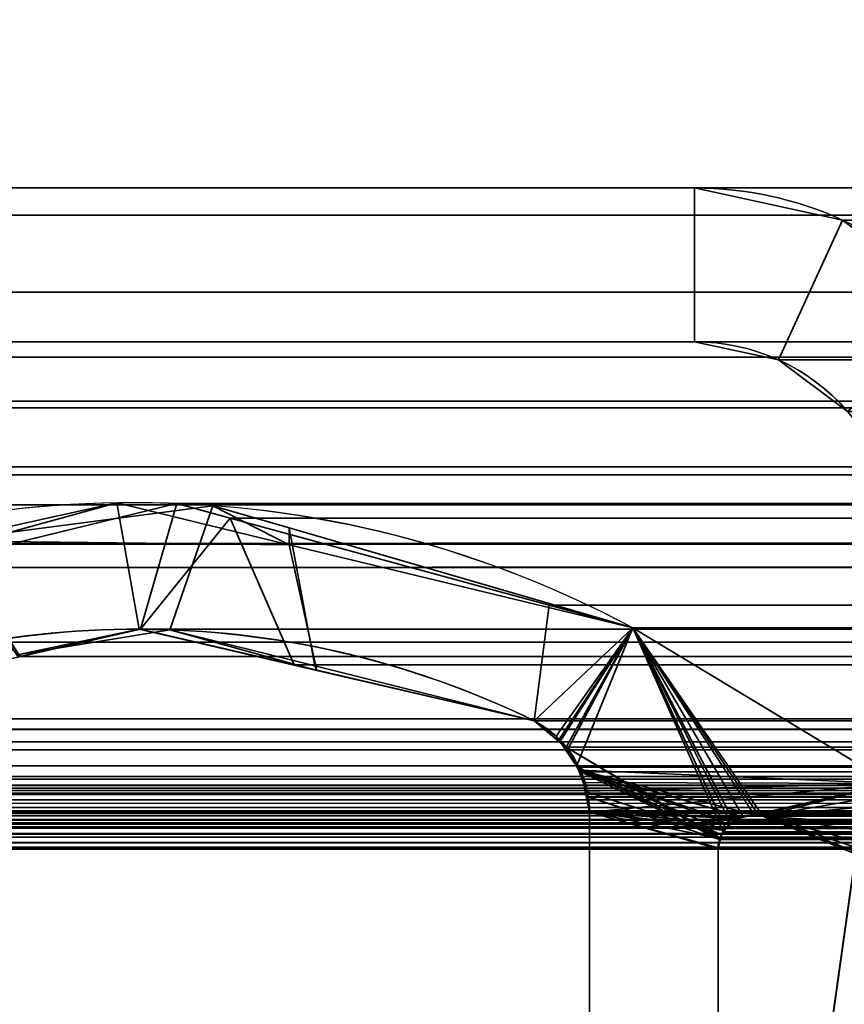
# Model space of a CAD drawing. Header units: millimetres. Extents: x -488 to 6688, y -115 to 115.
# Tile 603 of 656: x 1141.56 to 1147.99, y 9.33 to 17.01. Entities that reach past the tile are written whole.
import ezdxf

# ---------------------------------------------------------------- set-up
doc = ezdxf.new("R2010")
doc.units = ezdxf.units.MM
doc.layers.add('151', color=7, linetype='Continuous', true_color=0xffffff)

# ---------------------------------------------------------------- blocks, each defined once
blk = doc.blocks.new('UG_SURFACE_002')
at = {"layer": '151', "color": 252, "linetype": 'Continuous', "lineweight": 35}
for points in [[(2037.4999, -15, 2194.2501), (2037.4999, 115, 2194.2501), (962.5, 115, 2194.2501), (962.5, -15, 2194.2501)], [(1112.5, -15, 2044.25), (1112.5, 115, 2044.25), (1887.5, 115, 2044.25), (1887.5, -15, 2044.25)]]:
    blk.add_3dface(points, dxfattribs=at)
blk = doc.blocks.new('UG_SURFACE_110')
at = {"layer": '151', "color": 7, "linetype": 'Continuous', "lineweight": 35}
for points in [[(1140.9692, 12.9471, -10.75), (1142.3141, 13.2421, 2014.936), (1143.6585, 12.9161, 2013.5915)], [(1140.9692, 12.9471, -10.75), (1140.9799, 12.8766, 2016.2702), (1142.3141, 13.2421, 2014.936)], [(1143.6585, 12.9161, 2013.5915), (1143.0629, 13.2198, -10.75), (1140.9692, 12.9471, -10.75)], [(1140.9692, 12.9471, -10.75), (1143.0629, 13.2198, -10.75), (1142.7267, 12.2515, -10.75), (1141.5483, 12.0599, -10.75)], [(1141.5437, 12.0419, 2015.7063), (1142.4879, 12.2561, 2014.7622), (1142.3141, 13.2421, 2014.936), (1140.9799, 12.8766, 2016.2702)], [(1143.6585, 12.9161, 2013.5915), (1142.3141, 13.2421, 2014.936), (1142.4879, 12.2561, 2014.7622), (1143.8726, 11.9354, 2013.3774)], [(1143.8575, 11.9694, -10.75), (1142.7267, 12.2515, -10.75), (1143.0629, 13.2198, -10.75), (1143.657, 13.0469, -10.75)], [(1143.6585, 12.9161, 2013.5915), (1143.657, 13.0469, -10.75), (1143.0629, 13.2198, -10.75)], [(1143.657, 13.0469, -10.75), (1143.6585, 12.9161, 2013.5915), (1146.337, 12.2666, 2010.9129)], [(1146.337, 12.2666, 2010.9129), (1146.337, 12.2666, -10.75), (1143.657, 13.0469, -10.75)], [(1143.657, 13.0469, -10.75), (1146.337, 12.2666, -10.75), (1145.5678, 11.5427, -10.75), (1143.8575, 11.9694, -10.75)], [(1143.8726, 11.9354, 2013.3774), (1145.5678, 11.5427, 2011.6823), (1146.337, 12.2666, 2010.9129), (1143.6585, 12.9161, 2013.5915)], [(1142.4879, 12.2561, 2014.7622), (1141.5437, 12.0419, 2015.7063), (1141.5483, 12.0599, -10.75)], [(1142.4879, 12.2561, 2014.7622), (1141.5483, 12.0599, -10.75), (1142.7267, 12.2515, -10.75)], [(1143.8726, 11.9354, 2013.3774), (1142.4879, 12.2561, 2014.7622), (1142.7267, 12.2515, -10.75)], [(1142.7267, 12.2515, -10.75), (1143.8575, 11.9694, -10.75), (1143.8726, 11.9354, 2013.3774)], [(1145.7393, 11.4215, -10.75), (1145.5678, 11.5427, -10.75), (1146.337, 12.2666, -10.75)], [(1146.337, 12.2666, 2010.9129), (1145.5678, 11.5427, 2011.6823), (1145.7597, 11.3814, 2011.4903)], [(1145.7604, 11.3921, -10.75), (1145.7393, 11.4215, -10.75), (1146.337, 12.2666, -10.75)], [(1145.7597, 11.3814, 2011.4903), (1145.8309, 11.3216, 2011.4191), (1146.337, 12.2666, 2010.9129)], [(1145.9023, 11.1942, -10.75), (1145.7604, 11.3921, -10.75), (1146.337, 12.2666, -10.75)], [(1146.337, 12.2666, 2010.9129), (1145.8309, 11.3216, 2011.4191), (1145.8992, 11.1889, 2011.3509)], [(1145.8992, 11.1889, 2011.3509), (1145.9653, 11.0607, 2011.2846), (1148.3501, 11.0514, 2008.8999), (1146.337, 12.2666, 2010.9129)], [(1146.337, 12.2666, -10.75), (1148.3501, 11.0514, -10.75), (1145.9299, 11.1557, -10.75), (1145.9023, 11.1942, -10.75)], [(1146.337, 12.2666, 2010.9129), (1148.3501, 11.0514, 2008.8999), (1148.3501, 11.0514, -10.75), (1146.337, 12.2666, -10.75)], [(1143.8575, 11.9694, -10.75), (1145.5678, 11.5427, -10.75), (1145.5678, 11.5427, 2011.6823)], [(1145.5678, 11.5427, 2011.6823), (1143.8726, 11.9354, 2013.3774), (1143.8575, 11.9694, -10.75)], [(1145.5678, 11.5427, -10.75), (1145.7393, 11.4215, -10.75), (1145.7597, 11.3814, 2011.4903)], [(1145.7597, 11.3814, 2011.4903), (1145.5678, 11.5427, 2011.6823), (1145.5678, 11.5427, -10.75)], [(1145.7393, 11.4215, -10.75), (1145.7604, 11.3921, -10.75), (1145.7597, 11.3814, 2011.4903)], [(1145.8309, 11.3216, 2011.4191), (1145.7597, 11.3814, 2011.4903), (1145.7604, 11.3921, -10.75)], [(1145.7604, 11.3921, -10.75), (1145.9023, 11.1942, -10.75), (1145.8992, 11.1889, 2011.3509)], [(1145.8992, 11.1889, 2011.3509), (1145.8309, 11.3216, 2011.4191), (1145.7604, 11.3921, -10.75)], [(1145.9653, 11.0607, 2011.2846), (1145.8992, 11.1889, 2011.3509), (1145.9023, 11.1942, -10.75)], [(1145.9023, 11.1942, -10.75), (1145.9299, 11.1557, -10.75), (1145.9756, 10.9915, 2011.2743)], [(1145.9756, 10.9915, 2011.2743), (1145.9653, 11.0607, 2011.2846), (1145.9023, 11.1942, -10.75)], [(1145.9299, 11.1557, -10.75), (1147.0879, 10.7338, -10.75), (1147.0528, 10.6857, -10.75)], [(1145.9299, 11.1557, -10.75), (1147.1832, 10.7922, -10.75), (1147.1096, 10.7471, -10.75)], [(1145.9299, 11.1557, -10.75), (1147.2839, 10.8082, -10.75), (1147.1878, 10.793, -10.75)], [(1145.9653, 10.9898, -10.75), (1145.9299, 11.1557, -10.75), (1147.0284, 10.6524, -10.75)], [(1147.1096, 10.7471, -10.75), (1147.0879, 10.7338, -10.75), (1145.9299, 11.1557, -10.75)], [(1147.318, 10.8051, -10.75), (1147.2839, 10.8082, -10.75), (1145.9299, 11.1557, -10.75), (1148.3501, 11.0514, -10.75)], [(1147.1878, 10.793, -10.75), (1147.1832, 10.7922, -10.75), (1145.9299, 11.1557, -10.75)], [(1147.0528, 10.6857, -10.75), (1147.0284, 10.6524, -10.75), (1145.9299, 11.1557, -10.75)], [(1145.9299, 11.1557, -10.75), (1145.9653, 10.9898, -10.75), (1145.9756, 10.9915, 2011.2743)], [(1148.3501, 11.0514, 2008.8999), (1145.9653, 11.0607, 2011.2846), (1145.9756, 10.9915, 2011.2743)], [(1146, 10.8277, 2011.25), (1145.9756, 10.9915, 2011.2743), (1145.9653, 10.9898, -10.75)], [(1146, 10.8277, -10.75), (1145.9653, 10.9898, -10.75), (1147.0284, 10.6524, -10.75), (1147.0208, 10.6205, -10.75)], [(1145.9653, 10.9898, -10.75), (1146, 10.8277, -10.75), (1146, 10.8277, 2011.25)], [(1145.9756, 10.9915, 2011.2743), (1146, 10.8277, 2011.25), (1148.3501, 11.0514, 2008.8999)], [(1147.1884, 10.7875, 2010.0615), (1147.2839, 10.8082, 2009.9661), (1148.3501, 11.0514, 2008.8999), (1146, 10.8277, 2011.25)], [(1148.3501, 11.0514, 2008.8999), (1147.2839, 10.8082, 2009.9661), (1147.318, 10.8051, 2009.932)], [(1148.3501, 11.0514, -10.75), (1147.3515, 10.798, -10.75), (1147.318, 10.8051, -10.75)], [(1147.318, 10.8051, 2009.932), (1147.3515, 10.798, 2009.8984), (1148.3501, 11.0514, 2008.8999)], [(1147.3515, 10.798, -10.75), (1148.3501, 11.0514, -10.75), (1148.4059, 10.9797, -10.75)], [(1148.3501, 11.0514, 2008.8999), (1147.3515, 10.798, 2009.8984), (1148.0399, 10.5173, 2009.2101), (1148.0966, 10.5037, 2009.1534)], [(1148.4059, 10.9797, -10.75), (1148.4218, 10.9593, -10.75), (1148.4392, 10.8953, -10.75), (1147.3515, 10.798, -10.75)], [(1148.4392, 10.8953, -10.75), (1148.4557, 10.835, -10.75), (1148.4528, 10.8107, -10.75), (1147.3515, 10.798, -10.75)], [(1146, 4.7035, -10.75), (1146, 10.8277, -10.75), (1147.0021, 10.5427, -10.75), (1147.0021, 6.7467, -10.75)], [(1147.0208, 10.6205, -10.75), (1147.0021, 10.5427, -10.75), (1146, 10.8277, -10.75)], [(1147.0021, 6.7467, 2010.2479), (1147.0021, 10.5427, 2010.2479), (1146, 10.8277, 2011.25), (1146, 4.7035, 2011.25)], [(1147.0021, 10.5427, 2010.2479), (1147.0162, 10.6216, 2010.2339), (1147.0163, 10.6222, 2010.2339), (1146, 10.8277, 2011.25)], [(1146, 10.8277, 2011.25), (1147.1547, 10.7801, 2010.0954), (1147.1884, 10.7875, 2010.0615)], [(1146, 10.8277, 2011.25), (1147.0615, 10.705, 2010.1886), (1147.1101, 10.7442, 2010.1399)], [(1147.1101, 10.7442, 2010.1399), (1147.1547, 10.7801, 2010.0954), (1146, 10.8277, 2011.25)], [(1146, 10.8277, 2011.25), (1147.0163, 10.6222, 2010.2339), (1147.0511, 10.6862, 2010.1988)], [(1147.0511, 10.6862, 2010.1988), (1147.0615, 10.705, 2010.1886), (1146, 10.8277, 2011.25)], [(1146, 10.8277, -10.75), (1146, 4.7035, -10.75), (1146, 4.7035, 2011.25), (1146, 10.8277, 2011.25)], [(1147.1096, 10.7471, -10.75), (1147.1832, 10.7922, -10.75), (1147.1884, 10.7875, 2010.0615)], [(1147.1884, 10.7875, 2010.0615), (1147.1547, 10.7801, 2010.0954), (1147.1096, 10.7471, -10.75)], [(1147.1547, 10.7801, 2010.0954), (1147.1101, 10.7442, 2010.1399), (1147.1096, 10.7471, -10.75)], [(1147.1832, 10.7922, -10.75), (1147.1878, 10.793, -10.75), (1147.1884, 10.7875, 2010.0615)], [(1147.1878, 10.793, -10.75), (1147.2839, 10.8082, -10.75), (1147.2839, 10.8082, 2009.9661)], [(1147.2839, 10.8082, 2009.9661), (1147.1884, 10.7875, 2010.0615), (1147.1878, 10.793, -10.75)], [(1147.2839, 10.8082, -10.75), (1147.318, 10.8051, -10.75), (1147.3515, 10.798, 2009.8984)], [(1147.3515, 10.798, 2009.8984), (1147.318, 10.8051, 2009.932), (1147.2839, 10.8082, -10.75)], [(1147.318, 10.8051, 2009.932), (1147.2839, 10.8082, 2009.9661), (1147.2839, 10.8082, -10.75)], [(1147.318, 10.8051, -10.75), (1147.3515, 10.798, -10.75), (1147.3515, 10.798, 2009.8984)], [(1147.3515, 10.798, -10.75), (1148.4528, 10.8107, -10.75), (1148.442, 10.723, -10.75)], [(1148.0399, 10.5173, 2009.2101), (1147.3515, 10.798, 2009.8984), (1147.3515, 10.798, -10.75), (1148.0399, 10.5173, -10.75)], [(1147.3515, 10.798, -10.75), (1148.2012, 10.5113, -10.75), (1148.1689, 10.5016, -10.75), (1148.0974, 10.5103, -10.75)], [(1147.3515, 10.798, -10.75), (1148.2996, 10.5449, -10.75), (1148.2915, 10.5385, -10.75), (1148.2012, 10.5113, -10.75)], [(1148.442, 10.723, -10.75), (1148.4417, 10.7207, -10.75), (1148.3985, 10.6444, -10.75), (1147.3515, 10.798, -10.75)], [(1148.3985, 10.6444, -10.75), (1148.3773, 10.6068, -10.75), (1148.2996, 10.5449, -10.75), (1147.3515, 10.798, -10.75)], [(1148.0974, 10.5103, -10.75), (1148.0399, 10.5173, -10.75), (1147.3515, 10.798, -10.75)], [(1147.0511, 10.6862, 2010.1988), (1147.0163, 10.6222, 2010.2339), (1147.0284, 10.6524, -10.75)], [(1147.0284, 10.6524, -10.75), (1147.0528, 10.6857, -10.75), (1147.0511, 10.6862, 2010.1988)], [(1147.0615, 10.705, 2010.1886), (1147.0511, 10.6862, 2010.1988), (1147.0528, 10.6857, -10.75)], [(1147.0528, 10.6857, -10.75), (1147.0879, 10.7338, -10.75), (1147.1101, 10.7442, 2010.1399)], [(1147.1101, 10.7442, 2010.1399), (1147.0615, 10.705, 2010.1886), (1147.0528, 10.6857, -10.75)], [(1147.0879, 10.7338, -10.75), (1147.1096, 10.7471, -10.75), (1147.1101, 10.7442, 2010.1399)], [(1147.0021, 10.5427, -10.75), (1147.0208, 10.6205, -10.75), (1147.0162, 10.6216, 2010.2339)], [(1147.0162, 10.6216, 2010.2339), (1147.0021, 10.5427, 2010.2479), (1147.0021, 10.5427, -10.75)], [(1147.0163, 10.6222, 2010.2339), (1147.0162, 10.6216, 2010.2339), (1147.0208, 10.6205, -10.75)], [(1147.0208, 10.6205, -10.75), (1147.0284, 10.6524, -10.75), (1147.0163, 10.6222, 2010.2339)], [(1147.0021, 10.5427, 2010.2479), (1147.0021, 6.7467, 2010.2479), (1147.0021, 6.7467, -10.75), (1147.0021, 10.5427, -10.75)]]:
    blk.add_3dface(points, dxfattribs=at)
blk = doc.blocks.new('UG_SURFACE_111')
at = {"layer": '151', "color": 7, "linetype": 'Continuous', "lineweight": 35}
for points in [[(1140.7354, 12.7374, 2016.5145), (1142.7813, 13.2362, 2014.4687), (1142.4994, 12.2561, 2014.7505), (1141.5641, 12.0446, 2015.6858)], [(1140.7354, 12.7374, 2016.5145), (1859.2646, 12.7374, 2016.5145), (1857.2187, 13.2362, 2014.4687)], [(1142.7813, 13.2362, 2014.4687), (1140.7354, 12.7374, 2016.5145), (1857.2187, 13.2362, 2014.4687)], [(1142.4994, 12.2561, 2014.7505), (1142.7813, 13.2362, 2014.4687), (1143.1984, 13.1224, 2014.0517)], [(1857.2187, 13.2362, 2014.4687), (1856.8016, 13.1224, 2014.0517), (1143.1984, 13.1224, 2014.0517), (1142.7813, 13.2362, 2014.4687)], [(1143.6955, 11.978, 2013.5546), (1142.4994, 12.2561, 2014.7505), (1143.1984, 13.1224, 2014.0517)], [(1143.1984, 13.1224, 2014.0517), (1145.6851, 12.4444, 2011.565), (1145.5678, 11.5427, 2011.6823), (1143.6955, 11.978, 2013.5546)], [(1143.1984, 13.1224, 2014.0517), (1856.8016, 13.1224, 2014.0517), (1854.3149, 12.4444, 2011.565), (1145.6851, 12.4444, 2011.565)], [(1141.5641, 12.0446, 2015.6858), (1139.405, 11.5565, 2017.8449), (1138.348, 12.1555, 2018.9021), (1140.7354, 12.7374, 2016.5145)], [(1138.348, 12.1555, 2018.9021), (1861.652, 12.1555, 2018.9021), (1859.2646, 12.7374, 2016.5145), (1140.7354, 12.7374, 2016.5145)], [(1145.7692, 11.3774, 2011.4808), (1145.5678, 11.5427, 2011.6823), (1145.6851, 12.4444, 2011.565), (1146.337, 12.2666, 2010.9129)], [(1145.6851, 12.4444, 2011.565), (1854.3149, 12.4444, 2011.565), (1853.663, 12.2666, 2010.9129), (1146.337, 12.2666, 2010.9129)], [(1857.5217, 12.2561, 2014.7717), (1141.5641, 12.0446, 2015.6858), (1142.4994, 12.2561, 2014.7505)], [(1857.5217, 12.2561, 2014.7717), (1858.4361, 12.0479, 2015.686), (1141.5641, 12.0446, 2015.6858)], [(1142.4994, 12.2561, 2014.7505), (1856.3046, 11.9751, 2013.5546), (1857.5217, 12.2561, 2014.7717)], [(1142.4994, 12.2561, 2014.7505), (1143.6955, 11.978, 2013.5546), (1856.3046, 11.9751, 2013.5546)], [(1146.337, 12.2666, 2010.9129), (1145.8188, 11.3367, 2011.4312), (1145.7692, 11.3774, 2011.4808)], [(1145.8188, 11.3367, 2011.4312), (1146.337, 12.2666, 2010.9129), (1147.0414, 10.6764, 2010.2086), (1147.0202, 10.6289, 2010.2298)], [(1148.0399, 10.5173, 2009.2101), (1147.3515, 10.798, 2009.8984), (1146.337, 12.2666, 2010.9129), (1148.3501, 11.0514, 2008.8999)], [(1146.337, 12.2666, 2010.9129), (1147.3515, 10.798, 2009.8984), (1147.3184, 10.805, 2009.9316)], [(1146.337, 12.2666, 2010.9129), (1147.0993, 10.7439, 2010.1507), (1147.0629, 10.7014, 2010.1871)], [(1146.337, 12.2666, 2010.9129), (1147.1965, 10.7966, 2010.0534), (1147.1241, 10.7573, 2010.1259)], [(1147.3184, 10.805, 2009.9316), (1147.2839, 10.8082, 2009.9661), (1146.337, 12.2666, 2010.9129)], [(1147.0629, 10.7014, 2010.1871), (1147.0414, 10.6764, 2010.2086), (1146.337, 12.2666, 2010.9129)], [(1147.2839, 10.8082, 2009.9661), (1147.1974, 10.7967, 2010.0527), (1147.1965, 10.7966, 2010.0534), (1146.337, 12.2666, 2010.9129)], [(1147.1241, 10.7573, 2010.1259), (1147.0993, 10.7439, 2010.1507), (1146.337, 12.2666, 2010.9129)], [(1853.663, 12.2666, 2010.9129), (1851.6499, 11.0514, 2008.8999), (1148.3501, 11.0514, 2008.8999), (1146.337, 12.2666, 2010.9129)], [(1863.4446, 11.0875, 2020.6945), (1861.652, 12.1555, 2018.9021), (1138.348, 12.1555, 2018.9021), (1136.5554, 11.0875, 2020.6945)], [(1860.595, 11.5565, 2017.8449), (1139.405, 11.5565, 2017.8449), (1141.5641, 12.0446, 2015.6858)], [(1141.5641, 12.0446, 2015.6858), (1858.4361, 12.0479, 2015.686), (1860.595, 11.5565, 2017.8449)], [(1143.6955, 11.978, 2013.5546), (1145.5678, 11.5427, 2011.6823), (1854.4322, 11.5427, 2011.6823)], [(1854.4322, 11.5427, 2011.6823), (1856.3046, 11.9751, 2013.5546), (1143.6955, 11.978, 2013.5546)], [(1139.2902, 11.4749, 2017.9598), (1139.405, 11.5565, 2017.8449), (1860.595, 11.5565, 2017.8449)], [(1860.595, 11.5565, 2017.8449), (1860.7128, 11.484, 2017.9627), (1139.2902, 11.4749, 2017.9598)], [(1145.7692, 11.3774, 2011.4808), (1854.2308, 11.3774, 2011.4808), (1854.4322, 11.5427, 2011.6823), (1145.5678, 11.5427, 2011.6823)], [(1860.7702, 11.4486, 2018.0202), (1139.1101, 11.316, 2018.1398), (1139.1529, 11.3772, 2018.0972)], [(1860.7702, 11.4486, 2018.0202), (1860.8896, 11.3135, 2018.1396), (1139.1101, 11.316, 2018.1398)], [(1139.1529, 11.3772, 2018.0972), (1139.2902, 11.4749, 2017.9598), (1860.7128, 11.484, 2017.9627)], [(1860.7128, 11.484, 2017.9627), (1860.7702, 11.4486, 2018.0202), (1139.1529, 11.3772, 2018.0972)], [(1854.1812, 11.3367, 2011.4312), (1145.7692, 11.3774, 2011.4808), (1145.8188, 11.3367, 2011.4312)], [(1854.1812, 11.3367, 2011.4312), (1854.2308, 11.3774, 2011.4808), (1145.7692, 11.3774, 2011.4808)], [(1139.022, 11.19, 2018.2281), (1139.1101, 11.316, 2018.1398), (1860.8896, 11.3135, 2018.1396)], [(1860.8896, 11.3135, 2018.1396), (1860.942, 11.2541, 2018.1921), (1139.022, 11.19, 2018.2281)], [(1145.8188, 11.3367, 2011.4312), (1854.0872, 11.1809, 2011.3373), (1854.1812, 11.3367, 2011.4312)], [(1145.8188, 11.3367, 2011.4312), (1145.9128, 11.1809, 2011.3373), (1854.0872, 11.1809, 2011.3373)], [(1147.0202, 10.6289, 2010.2298), (1147.0138, 10.6145, 2010.2363), (1145.8188, 11.3367, 2011.4312)], [(1145.9128, 11.1809, 2011.3373), (1145.8188, 11.3367, 2011.4312), (1147.0138, 10.6145, 2010.2363)], [(1860.942, 11.2541, 2018.1921), (1138.9928, 11.1065, 2018.2571), (1139.022, 11.19, 2018.2281)], [(1860.942, 11.2541, 2018.1921), (1861.0098, 11.1077, 2018.2598), (1138.9928, 11.1065, 2018.2571)], [(1854.0092, 10.9475, 2011.2591), (1145.9128, 11.1809, 2011.3373), (1145.9351, 11.1441, 2011.3151)], [(1854.0092, 10.9475, 2011.2591), (1854.0649, 11.1441, 2011.3151), (1145.9128, 11.1809, 2011.3373)], [(1854.0649, 11.1441, 2011.3151), (1854.0872, 11.1809, 2011.3373), (1145.9128, 11.1809, 2011.3373)], [(1147.0138, 10.6145, 2010.2363), (1145.9351, 11.1441, 2011.3151), (1145.9128, 11.1809, 2011.3373)], [(1854.0089, 10.9448, 2011.2588), (1145.9351, 11.1441, 2011.3151), (1145.9908, 10.9475, 2011.2591)], [(1145.9351, 11.1441, 2011.3151), (1854.0089, 10.9448, 2011.2588), (1854.0092, 10.9475, 2011.2591)], [(1145.9908, 10.9475, 2011.2591), (1145.9351, 11.1441, 2011.3151), (1147.0138, 10.6145, 2010.2363)], [(1136.5554, 11.0875, 2020.6945), (1136.5012, 11.0383, 2020.7489), (1863.498, 11.0365, 2020.7479)], [(1863.498, 11.0365, 2020.7479), (1863.4446, 11.0875, 2020.6945), (1136.5554, 11.0875, 2020.6945)], [(1138.9546, 10.9977, 2018.2953), (1138.9928, 11.1065, 2018.2571), (1861.0098, 11.1077, 2018.2598)], [(1861.0098, 11.1077, 2018.2598), (1861.0249, 11.0751, 2018.275), (1138.9546, 10.9977, 2018.2953)], [(1861.0249, 11.0751, 2018.275), (1861.0616, 10.8663, 2018.3115), (1138.9546, 10.9977, 2018.2953)], [(1863.552, 10.9652, 2020.802), (1136.476, 11.0155, 2020.7739), (1136.4516, 10.9779, 2020.7984)], [(1136.5012, 11.0383, 2020.7489), (1136.476, 11.0155, 2020.7739), (1863.5329, 11.0032, 2020.7829)], [(1136.476, 11.0155, 2020.7739), (1863.552, 10.9652, 2020.802), (1863.5329, 11.0032, 2020.7829)], [(1863.5329, 11.0032, 2020.7829), (1863.498, 11.0365, 2020.7479), (1136.5012, 11.0383, 2020.7489)], [(1861.0616, 10.8663, 2018.3115), (1138.9384, 10.8663, 2018.3115), (1138.9546, 10.9977, 2018.2953)], [(1136.4319, 10.9258, 2020.818), (1136.4217, 10.8984, 2020.8285), (1863.5852, 10.846, 2020.8352)], [(1863.552, 10.9652, 2020.802), (1136.4472, 10.9664, 2020.8027), (1136.4319, 10.9258, 2020.818)], [(1136.4319, 10.9258, 2020.818), (1863.569, 10.9316, 2020.8189), (1863.552, 10.9652, 2020.802)], [(1136.4319, 10.9258, 2020.818), (1863.5697, 10.9274, 2020.8199), (1863.569, 10.9316, 2020.8189)], [(1863.5852, 10.846, 2020.8352), (1863.5697, 10.9274, 2020.8199), (1136.4319, 10.9258, 2020.818)], [(1136.4516, 10.9779, 2020.7984), (1136.4472, 10.9664, 2020.8027), (1863.552, 10.9652, 2020.802)], [(1145.9908, 10.9475, 2011.2591), (1145.9911, 10.9448, 2011.2588), (1854.0089, 10.9448, 2011.2588)], [(1145.9911, 10.9448, 2011.2588), (1145.9908, 10.9475, 2011.2591), (1147.0138, 10.6145, 2010.2363)], [(1146, 10.8277, 2011.25), (1854, 10.8277, 2011.25), (1854.0089, 10.9448, 2011.2588), (1145.9911, 10.9448, 2011.2588)], [(1146, 10.8277, 2011.25), (1145.9911, 10.9448, 2011.2588), (1147.0138, 10.6145, 2010.2363), (1147.0035, 10.5516, 2010.2465)], [(1863.5844, 10.8085, 2020.8344), (1136.4156, 10.8382, 2020.8344), (1136.4145, 10.8282, 2020.8354)], [(1136.4217, 10.8984, 2020.8285), (1136.4156, 10.8382, 2020.8344), (1863.5852, 10.846, 2020.8352)], [(1136.4156, 10.8382, 2020.8344), (1863.5851, 10.8384, 2020.8352), (1863.5852, 10.846, 2020.8352)], [(1863.5844, 10.8085, 2020.8344), (1863.5851, 10.8384, 2020.8352), (1136.4156, 10.8382, 2020.8344)], [(1138.9384, 5.7187, 2018.3115), (1138.9384, 10.8663, 2018.3115), (1861.0616, 10.8663, 2018.3115), (1861.0616, 5.7187, 2018.3115)], [(1136.4145, 10.8282, 2020.8354), (1136.428, 10.7445, 2020.822), (1863.572, 10.7445, 2020.822)], [(1863.572, 10.7445, 2020.822), (1863.5844, 10.8085, 2020.8344), (1136.4145, 10.8282, 2020.8354)], [(1862.3996, 10.8171, 2019.6495), (1863.1971, 10.5484, 2020.447), (1136.8029, 10.5484, 2020.447), (1137.6004, 10.8171, 2019.6495)], [(1862.3996, 10.8171, 2019.6495), (1137.6004, 10.8171, 2019.6495), (1137.6144, 10.8176, 2019.6357)], [(1862.3232, 10.8261, 2019.5732), (1137.6144, 10.8176, 2019.6357), (1137.6871, 10.8202, 2019.563)], [(1862.3232, 10.8261, 2019.5732), (1862.3855, 10.8187, 2019.6354), (1137.6144, 10.8176, 2019.6357)], [(1137.6144, 10.8176, 2019.6357), (1862.3855, 10.8187, 2019.6354), (1862.3996, 10.8171, 2019.6495)], [(1137.6871, 10.8202, 2019.563), (1862.3134, 10.8229, 2019.5634), (1862.3232, 10.8261, 2019.5732)], [(1862.3134, 10.8229, 2019.5634), (1137.6871, 10.8202, 2019.563), (1137.7167, 10.8212, 2019.5334)], [(1137.7167, 10.8212, 2019.5334), (1862.2395, 10.7993, 2019.4895), (1862.3134, 10.8229, 2019.5634)], [(1137.7167, 10.8212, 2019.5334), (1137.76, 10.8, 2019.49), (1862.2395, 10.7993, 2019.4895)], [(1862.1986, 10.7862, 2019.4485), (1137.76, 10.8, 2019.49), (1137.8185, 10.7716, 2019.4316)], [(1862.1986, 10.7862, 2019.4485), (1862.2395, 10.7993, 2019.4895), (1137.76, 10.8, 2019.49)], [(1137.8185, 10.7716, 2019.4316), (1862.1829, 10.7701, 2019.4328), (1862.1986, 10.7862, 2019.4485)], [(1862.1829, 10.7701, 2019.4328), (1137.8185, 10.7716, 2019.4316), (1137.8264, 10.7677, 2019.4235)], [(1137.8264, 10.7677, 2019.4235), (1862.1271, 10.7128, 2019.377), (1862.1829, 10.7701, 2019.4328)], [(1137.8264, 10.7677, 2019.4235), (1137.8732, 10.7134, 2019.3768), (1862.1271, 10.7128, 2019.377)], [(1146, 10.8277, 2011.25), (1146, 4.7035, 2011.25), (1854, 4.7035, 2011.25), (1854, 10.8277, 2011.25)], [(1147.0035, 10.5516, 2010.2465), (1147.0021, 10.5427, 2010.2479), (1146, 10.8277, 2011.25)], [(1147.0021, 10.5427, 2010.2479), (1147.0021, 6.7467, 2010.2479), (1146, 4.7035, 2011.25), (1146, 10.8277, 2011.25)], [(1852.9017, 10.7431, 2010.1516), (1147.0993, 10.7439, 2010.1507), (1147.1241, 10.7573, 2010.1259)], [(1852.8765, 10.7603, 2010.1266), (1147.1241, 10.7573, 2010.1259), (1147.1965, 10.7966, 2010.0534)], [(1147.1241, 10.7573, 2010.1259), (1852.8765, 10.7603, 2010.1266), (1852.9017, 10.7431, 2010.1516)], [(1852.8557, 10.7747, 2010.1056), (1147.1965, 10.7966, 2010.0534), (1147.1974, 10.7967, 2010.0527)], [(1852.8557, 10.7747, 2010.1056), (1852.8765, 10.7603, 2010.1266), (1147.1965, 10.7966, 2010.0534)], [(1852.8018, 10.7877, 2010.0517), (1147.1974, 10.7967, 2010.0527), (1147.2839, 10.8082, 2009.9661)], [(1147.1974, 10.7967, 2010.0527), (1852.8018, 10.7877, 2010.0517), (1852.8557, 10.7747, 2010.1056)], [(1147.2839, 10.8082, 2009.9661), (1852.7161, 10.8082, 2009.9661), (1852.8018, 10.7877, 2010.0517)], [(1852.6646, 10.8019, 2009.9146), (1147.2839, 10.8082, 2009.9661), (1147.3184, 10.805, 2009.9316)], [(1852.6646, 10.8019, 2009.9146), (1852.7161, 10.8082, 2009.9661), (1147.2839, 10.8082, 2009.9661)], [(1147.3184, 10.805, 2009.9316), (1852.6485, 10.798, 2009.8984), (1852.6646, 10.8019, 2009.9146)], [(1147.3184, 10.805, 2009.9316), (1147.3515, 10.798, 2009.8984), (1852.6485, 10.798, 2009.8984)], [(1851.9601, 10.5173, 2009.2101), (1852.6485, 10.798, 2009.8984), (1147.3515, 10.798, 2009.8984), (1148.0399, 10.5173, 2009.2101)], [(1136.4323, 10.736, 2020.8178), (1863.5677, 10.736, 2020.8178), (1863.572, 10.7445, 2020.822), (1136.428, 10.7445, 2020.822)], [(1863.5314, 10.662, 2020.7813), (1136.4323, 10.736, 2020.8178), (1136.4686, 10.662, 2020.7813)], [(1863.5314, 10.662, 2020.7813), (1863.5677, 10.736, 2020.8178), (1136.4323, 10.736, 2020.8178)], [(1862.1204, 10.7061, 2019.3703), (1137.8732, 10.7134, 2019.3768), (1137.88, 10.7055, 2019.3701)], [(1862.1204, 10.7061, 2019.3703), (1862.1271, 10.7128, 2019.377), (1137.8732, 10.7134, 2019.3768)], [(1137.88, 10.7055, 2019.3701), (1862.0888, 10.6334, 2019.3388), (1862.1204, 10.7061, 2019.3703)], [(1137.88, 10.7055, 2019.3701), (1137.9112, 10.6334, 2019.3388), (1862.0888, 10.6334, 2019.3388)], [(1852.9586, 10.6764, 2010.2086), (1147.0414, 10.6764, 2010.2086), (1147.0629, 10.7014, 2010.1871)], [(1852.9017, 10.7431, 2010.1516), (1147.0629, 10.7014, 2010.1871), (1147.0993, 10.7439, 2010.1507)], [(1852.9017, 10.7431, 2010.1516), (1852.9371, 10.7015, 2010.1871), (1147.0629, 10.7014, 2010.1871)], [(1147.0629, 10.7014, 2010.1871), (1852.9371, 10.7015, 2010.1871), (1852.9586, 10.6764, 2010.2086)], [(1136.4686, 10.662, 2020.7813), (1136.4726, 10.6582, 2020.7775), (1863.5275, 10.6582, 2020.7775), (1863.5314, 10.662, 2020.7813)], [(1863.5275, 10.6582, 2020.7775), (1136.4726, 10.6582, 2020.7775), (1136.5391, 10.5917, 2020.7109)], [(1136.5391, 10.5917, 2020.7109), (1863.461, 10.5914, 2020.7109), (1863.5275, 10.6582, 2020.7775)], [(1862.0888, 6.3541, 2019.3388), (1862.0888, 10.6334, 2019.3388), (1137.9112, 10.6334, 2019.3388), (1137.9112, 6.3541, 2019.3388)], [(1852.9965, 10.5516, 2010.2465), (1147.0035, 10.5516, 2010.2465), (1147.0138, 10.6145, 2010.2363)], [(1147.0138, 10.6145, 2010.2363), (1147.0202, 10.6289, 2010.2298), (1852.9798, 10.6289, 2010.2298), (1852.9862, 10.6145, 2010.2363)], [(1852.9862, 10.6145, 2010.2363), (1852.9965, 10.5516, 2010.2465), (1147.0138, 10.6145, 2010.2363)], [(1852.9586, 10.6764, 2010.2086), (1147.0202, 10.6289, 2010.2298), (1147.0414, 10.6764, 2010.2086)], [(1852.9586, 10.6764, 2010.2086), (1852.9798, 10.6289, 2010.2298), (1147.0202, 10.6289, 2010.2298)], [(1863.4601, 10.5905, 2020.71), (1136.5391, 10.5917, 2020.7109), (1136.5411, 10.5896, 2020.7088)], [(1863.4601, 10.5905, 2020.71), (1863.461, 10.5914, 2020.7109), (1136.5391, 10.5917, 2020.7109)], [(1863.4601, 10.5905, 2020.71), (1136.5411, 10.5896, 2020.7088), (1136.622, 10.5553, 2020.628)], [(1136.622, 10.5553, 2020.628), (1863.378, 10.5551, 2020.628), (1863.4601, 10.5905, 2020.71)], [(1863.344, 10.5404, 2020.5939), (1136.622, 10.5553, 2020.628), (1136.6581, 10.54, 2020.592)], [(1863.344, 10.5404, 2020.5939), (1863.378, 10.5551, 2020.628), (1136.622, 10.5553, 2020.628)], [(1136.6581, 10.54, 2020.592), (1136.7087, 10.5429, 2020.5412), (1863.291, 10.5412, 2020.541)], [(1863.291, 10.5412, 2020.541), (1863.344, 10.5404, 2020.5939), (1136.6581, 10.54, 2020.592)], [(1863.2195, 10.5423, 2020.4694), (1136.7087, 10.5429, 2020.5412), (1136.8029, 10.5484, 2020.447)], [(1863.2195, 10.5423, 2020.4694), (1863.291, 10.5412, 2020.541), (1136.7087, 10.5429, 2020.5412)], [(1136.8029, 10.5484, 2020.447), (1863.1971, 10.5484, 2020.447), (1863.2195, 10.5423, 2020.4694)], [(1147.0035, 10.5516, 2010.2465), (1852.9965, 10.5516, 2010.2465), (1852.9979, 10.5427, 2010.2479), (1147.0021, 10.5427, 2010.2479)], [(1852.9979, 10.5427, 2010.2479), (1852.9979, 6.7467, 2010.2479), (1147.0021, 6.7467, 2010.2479), (1147.0021, 10.5427, 2010.2479)]]:
    blk.add_3dface(points, dxfattribs=at)
blk = doc.blocks.new('UG_SURFACE_126')
at = {"layer": '151', "color": 252, "linetype": 'Continuous', "lineweight": 35}
for points in [[(1138.58, 15.7, 2018.6701), (1146.8197, 15.7, 2010.4303), (1146.8197, 15.7, -10.75), (1138.58, 15.7, -10.75)], [(1138.58, 14.5, 2018.6701), (1146.8197, 14.5, 2010.4303), (1146.8197, 15.7, 2010.4303), (1138.58, 15.7, 2018.6701)], [(1138.58, 15.7, -10.75), (1146.8197, 15.7, -10.75), (1146.8197, 14.5, -10.75), (1138.58, 14.5, -10.75)], [(1147.9726, 15.4497, 2009.2773), (1147.9726, 15.4497, -10.75), (1146.8197, 15.7, -10.75), (1146.8197, 15.7, 2010.4303)], [(1146.8197, 14.5, 2010.4303), (1147.475, 14.3577, 2009.7749), (1147.9726, 15.4497, 2009.2773), (1146.8197, 15.7, 2010.4303)], [(1146.8197, 15.7, -10.75), (1147.9726, 15.4497, -10.75), (1147.475, 14.3577, -10.75), (1146.8197, 14.5, -10.75)], [(1148.9179, 14.7438, 2008.3323), (1147.9726, 15.4497, 2009.2773), (1147.475, 14.3577, 2009.7749), (1148.0122, 13.9566, 2009.2378)], [(1148.0122, 13.9566, -10.75), (1147.475, 14.3577, -10.75), (1147.9726, 15.4497, -10.75), (1148.9179, 14.7438, -10.75)], [(1148.9179, 14.7438, 2008.3323), (1148.9179, 14.7438, -10.75), (1147.9726, 15.4497, -10.75), (1147.9726, 15.4497, 2009.2773)], [(1138.58, 14.5, 2018.6701), (1138.58, 14.5, -10.75), (1146.8197, 14.5, -10.75), (1146.8197, 14.5, 2010.4303)], [(1146.8197, 14.5, 2010.4303), (1146.8197, 14.5, -10.75), (1147.475, 14.3577, -10.75), (1147.475, 14.3577, 2009.7749)], [(1147.475, 14.3577, 2009.7749), (1147.475, 14.3577, -10.75), (1148.0122, 13.9566, -10.75), (1148.0122, 13.9566, 2009.2378)], [(1148.3843, 12.7001, 2008.8656), (1148.3843, 12.7001, -10.75), (1147.5219, 6.5631, -10.75), (1147.5219, 6.5631, 2009.7282)], [(1148.7103, 6.3961, 2008.5397), (1149.5727, 12.5331, 2007.6773), (1148.3843, 12.7001, 2008.8656), (1147.5219, 6.5631, 2009.7282)], [(1147.5219, 6.5631, -10.75), (1148.3843, 12.7001, -10.75), (1149.5727, 12.5331, -10.75), (1148.7103, 6.3961, -10.75)]]:
    blk.add_3dface(points, dxfattribs=at)
blk = doc.blocks.new('UG_SURFACE_127')
at = {"layer": '151', "color": 252, "linetype": 'Continuous', "lineweight": 35}
for points in [[(1138.58, 15.7, 2018.6701), (1146.8197, 15.7, 2010.4303), (1146.8197, 15.7, -10.75), (1138.58, 15.7, -10.75)], [(1138.58, 14.5, 2018.6701), (1146.8197, 14.5, 2010.4303), (1146.8197, 15.7, 2010.4303), (1138.58, 15.7, 2018.6701)], [(1138.58, 15.7, -10.75), (1146.8197, 15.7, -10.75), (1146.8197, 14.5, -10.75), (1138.58, 14.5, -10.75)], [(1147.9726, 15.4497, 2009.2773), (1147.9726, 15.4497, -10.75), (1146.8197, 15.7, -10.75), (1146.8197, 15.7, 2010.4303)], [(1146.8197, 14.5, 2010.4303), (1147.475, 14.3577, 2009.7749), (1147.9726, 15.4497, 2009.2773), (1146.8197, 15.7, 2010.4303)], [(1146.8197, 15.7, -10.75), (1147.9726, 15.4497, -10.75), (1147.475, 14.3577, -10.75), (1146.8197, 14.5, -10.75)], [(1148.9179, 14.7438, 2008.3323), (1147.9726, 15.4497, 2009.2773), (1147.475, 14.3577, 2009.7749), (1148.0122, 13.9566, 2009.2378)], [(1148.0122, 13.9566, -10.75), (1147.475, 14.3577, -10.75), (1147.9726, 15.4497, -10.75), (1148.9179, 14.7438, -10.75)], [(1148.9179, 14.7438, 2008.3323), (1148.9179, 14.7438, -10.75), (1147.9726, 15.4497, -10.75), (1147.9726, 15.4497, 2009.2773)], [(1138.58, 14.5, 2018.6701), (1138.58, 14.5, -10.75), (1146.8197, 14.5, -10.75), (1146.8197, 14.5, 2010.4303)], [(1146.8197, 14.5, 2010.4303), (1146.8197, 14.5, -10.75), (1147.475, 14.3577, -10.75), (1147.475, 14.3577, 2009.7749)], [(1147.475, 14.3577, 2009.7749), (1147.475, 14.3577, -10.75), (1148.0122, 13.9566, -10.75), (1148.0122, 13.9566, 2009.2378)], [(1148.3843, 12.7001, 2008.8656), (1148.3843, 12.7001, -10.75), (1147.5219, 6.5631, -10.75), (1147.5219, 6.5631, 2009.7282)], [(1148.7103, 6.3961, 2008.5397), (1149.5727, 12.5331, 2007.6773), (1148.3843, 12.7001, 2008.8656), (1147.5219, 6.5631, 2009.7282)], [(1147.5219, 6.5631, -10.75), (1148.3843, 12.7001, -10.75), (1149.5727, 12.5331, -10.75), (1148.7103, 6.3961, -10.75)]]:
    blk.add_3dface(points, dxfattribs=at)
blk = doc.blocks.new('UG_SURFACE_129')
at = {"layer": '151', "color": 252, "linetype": 'Continuous', "lineweight": 35}
for points in [[(1861.42, 15.7, 2018.6701), (1138.58, 15.7, 2018.6701), (1137.5161, 15.4884, 2019.7339), (1862.4839, 15.4884, 2019.7339)], [(1138.58, 15.7, 2018.6701), (1861.42, 15.7, 2018.6701), (1853.1803, 15.7, 2010.4303), (1146.8197, 15.7, 2010.4303)], [(1138.58, 15.7, 2018.6701), (1146.8197, 15.7, 2010.4303), (1146.8197, 14.5, 2010.4303), (1138.58, 14.5, 2018.6701)], [(1852.0274, 15.4497, 2009.2773), (1147.9726, 15.4497, 2009.2773), (1146.8197, 15.7, 2010.4303), (1853.1803, 15.7, 2010.4303)], [(1146.8197, 15.7, 2010.4303), (1147.9726, 15.4497, 2009.2773), (1147.475, 14.3577, 2009.7749), (1146.8197, 14.5, 2010.4303)], [(1862.4839, 15.4884, 2019.7339), (1137.5161, 15.4884, 2019.7339), (1136.6142, 14.8858, 2020.6358), (1863.3858, 14.8858, 2020.6358)], [(1148.0122, 13.9566, 2009.2378), (1147.475, 14.3577, 2009.7749), (1147.9726, 15.4497, 2009.2773), (1148.9179, 14.7438, 2008.3323)], [(1851.0821, 14.7438, 2008.3323), (1148.9179, 14.7438, 2008.3323), (1147.9726, 15.4497, 2009.2773), (1852.0274, 15.4497, 2009.2773)], [(1863.3858, 14.8858, 2020.6358), (1136.6142, 14.8858, 2020.6358), (1136.0116, 13.9839, 2021.2383), (1863.9884, 13.9839, 2021.2383)], [(1862.0247, 14.3797, 2019.2747), (1137.9753, 14.3797, 2019.2747), (1138.58, 14.5, 2018.6701), (1861.42, 14.5, 2018.6701)], [(1138.58, 14.5, 2018.6701), (1146.8197, 14.5, 2010.4303), (1853.1803, 14.5, 2010.4303), (1861.42, 14.5, 2018.6701)], [(1853.1803, 14.5, 2010.4303), (1146.8197, 14.5, 2010.4303), (1147.475, 14.3577, 2009.7749), (1852.525, 14.3577, 2009.7749)], [(1862.5373, 14.0372, 2019.7873), (1137.4627, 14.0372, 2019.7873), (1137.9753, 14.3797, 2019.2747), (1862.0247, 14.3797, 2019.2747)], [(1852.525, 14.3577, 2009.7749), (1147.475, 14.3577, 2009.7749), (1148.0122, 13.9566, 2009.2378), (1851.9878, 13.9566, 2009.2378)], [(1862.8798, 13.5246, 2020.1297), (1137.1202, 13.5246, 2020.1297), (1137.4627, 14.0372, 2019.7873), (1862.5373, 14.0372, 2019.7873)], [(1864.1466, 13.4624, 2021.3966), (1863.9884, 13.9839, 2021.2383), (1136.0116, 13.9839, 2021.2383), (1135.8534, 13.4624, 2021.3966)], [(1137.0304, 13.2282, 2020.2196), (1137.1202, 13.5246, 2020.1297), (1862.8798, 13.5246, 2020.1297), (1862.9696, 13.2282, 2020.2196)], [(1135.8, 12.92, 2021.45), (1864.2, 12.92, 2021.45), (1864.1466, 13.4624, 2021.3966)], [(1135.8534, 13.4624, 2021.3966), (1135.8, 12.92, 2021.45), (1864.1466, 13.4624, 2021.3966)], [(1862.9696, 13.2282, 2020.2196), (1137, 12.92, 2020.2501), (1137.0304, 13.2282, 2020.2196)], [(1862.9696, 13.2282, 2020.2196), (1863, 12.92, 2020.2501), (1137, 12.92, 2020.2501)], [(1135.8, -22.22, 2021.45), (1864.2, -22.22, 2021.45), (1864.2, 12.92, 2021.45), (1135.8, 12.92, 2021.45)], [(1137, -22.22, 2020.2501), (1137, 12.92, 2020.2501), (1863, 12.92, 2020.2501), (1863, -22.22, 2020.2501)], [(1148.3843, 12.7001, 2008.8656), (1147.5219, 6.5631, 2009.7282), (1852.4781, 6.5631, 2009.7282), (1851.6157, 12.7001, 2008.8656)], [(1147.5219, 6.5631, 2009.7282), (1148.3843, 12.7001, 2008.8656), (1149.5727, 12.5331, 2007.6773), (1148.7103, 6.3961, 2008.5397)]]:
    blk.add_3dface(points, dxfattribs=at)

msp = doc.modelspace()

# ---------------------------------------------------------------- linework, layer by layer
at = {"layer": '151', "color": 251, "linetype": 'Continuous', "lineweight": -3, "true_color": 0x636466}
for p, q in [((1146.8198, 15.7, -10.75), (1138.58, 15.7, -10.75)), ((1861.42, 15.7, 2018.67), (1138.58, 15.7, 2018.67)), ((1138.58, 15.7, 2018.67), (1146.8198, 15.7, 2010.4302)), ((1138.58, 15.7, 2018.67), (1146.8198, 15.7, 2010.4302)), ((1146.8198, 15.7, -10.75), (1138.58, 15.7, -10.75)), ((1138.58, 15.7, 2018.67), (1146.8198, 15.7, 2010.4302)), ((1146.8198, 15.7, 2010.4302), (1146.8198, 15.7, -10.75)), ((1146.8198, 15.7, 2010.4302), (1146.8198, 15.7, -10.75)), ((1853.1802, 15.7, 2010.4302), (1146.8198, 15.7, 2010.4302)), ((1138.58, 14.5, 2018.67), (1146.8198, 14.5, 2010.4302)), ((1138.58, 14.5, 2018.67), (1146.8198, 14.5, 2010.4302)), ((1138.58, 14.5, 2018.67), (1146.8198, 14.5, 2010.4302)), ((1146.8198, 14.5, -10.75), (1138.58, 14.5, -10.75)), ((1146.8198, 14.5, -10.75), (1138.58, 14.5, -10.75)), ((1861.42, 14.5, 2018.67), (1138.58, 14.5, 2018.67)), ((1146.8198, 14.5, 2010.4302), (1146.8198, 14.5, -10.75)), ((1146.8198, 14.5, 2010.4302), (1146.8198, 14.5, -10.75)), ((1853.1802, 14.5, 2010.4302), (1146.8198, 14.5, 2010.4302)), ((1864.2, 12.92, 2021.45), (1135.8, 12.92, 2021.45)), ((1863, 12.92, 2020.25), (1137, 12.92, 2020.25)), ((1147.5219, 6.5631, -10.75), (1148.3844, 12.7001, -10.75)), ((1148.3844, 12.7001, 2008.8656), (1147.5219, 6.5631, 2009.7281)), ((1147.5219, 6.5631, -10.75), (1148.3844, 12.7001, -10.75)), ((1148.3844, 12.7001, 2008.8656), (1147.5219, 6.5631, 2009.7281)), ((1148.3844, 12.7001, 2008.8656), (1147.5219, 6.5631, 2009.7281)), ((1146.337, 12.2666, -10.75), (1148.3501, 11.0514, -10.75)), ((1148.3501, 11.0514, 2008.8999), (1146.337, 12.2666, 2010.913)), ((1853.663, 12.2666, 2010.913), (1146.337, 12.2666, 2010.913)), ((1146.337, 12.2666, 2010.913), (1146.337, 12.2666, -10.75)), ((1146.337, 12.2666, 2010.913), (1148.3501, 11.0514, 2008.8999)), ((1861.652, 12.1555, 2018.902), (1138.348, 12.1555, 2018.902)), ((1139.405, 11.5565, 2017.845), (1860.595, 11.5565, 2017.845)), ((1145.5678, 11.5427, -10.75), (1145.5678, 11.5427, 2011.6822)), ((1145.5678, 11.5427, 2011.6822), (1854.4322, 11.5427, 2011.6822)), ((1863.4445, 11.0875, 2020.6945), (1136.5555, 11.0875, 2020.6945)), ((1138.9385, 10.8663, 2018.3115), (1861.0615, 10.8663, 2018.3115)), ((1862.3996, 10.8171, 2019.6496), (1137.6004, 10.8171, 2019.6496)), ((1146, 10.8277, 2011.25), (1854, 10.8277, 2011.25)), ((1146, 4.7035, 2011.25), (1146, 10.8277, 2011.25)), ((1146, 10.8277, -10.75), (1146, 10.8277, 2011.25)), ((1146, 10.8277, -10.75), (1146, 4.7035, -10.75)), ((1146, 4.7035, 2011.25), (1146, 10.8277, 2011.25)), ((1147.2839, 10.8082, 2009.9661), (1147.2839, 10.8082, -10.75)), ((1852.7161, 10.8082, 2009.9661), (1147.2839, 10.8082, 2009.9661)), ((1148.04, 10.5173, 2009.21), (1147.3515, 10.798, 2009.8985)), ((1852.6485, 10.798, 2009.8985), (1147.3515, 10.798, 2009.8985)), ((1148.04, 10.5173, -10.75), (1147.3515, 10.798, -10.75)), ((1147.3515, 10.798, 2009.8985), (1147.3515, 10.798, -10.75)), ((1148.04, 10.5173, 2009.21), (1147.3515, 10.798, 2009.8985)), ((1863.572, 10.7445, 2020.822), (1136.428, 10.7445, 2020.822)), ((1862.0888, 10.6334, 2019.3388), (1137.9112, 10.6334, 2019.3388)), ((1863.1971, 10.5484, 2020.4471), (1136.8029, 10.5484, 2020.4471)), ((1147.0021, 10.5427, 2010.2479), (1147.0021, 10.5427, -10.75)), ((1852.9979, 10.5427, 2010.2479), (1147.0021, 10.5427, 2010.2479)), ((1147.0021, 10.5427, -10.75), (1147.0021, 6.7467, -10.75)), ((1147.0021, 10.5427, 2010.2479), (1147.0021, 6.7467, 2010.2479)), ((1147.0021, 10.5427, 2010.2479), (1147.0021, 6.7467, 2010.2479))]:
    msp.add_line(p, q, dxfattribs=at)
for radius in [2.78, 2.78, 1.58, 1.58]:
    msp.add_arc((1146.8198, 12.92, -10.75), radius, 352, 90, dxfattribs=at)
at = {"layer": '151', "color": 251, "linetype": 'Continuous', "lineweight": -3, "true_color": 0x636466, "extrusion": (-0.707107, -6.12323e-17, -0.707107)}
for major_axis in [(-2.78, 0, 2.78), (-2.78, 0, 2.78), (-2.78, 0, 2.78), (-1.58, 0, 1.58), (-1.58, 0, 1.58), (-1.58, 0, 1.58)]:
    msp.add_ellipse((1146.8198, 12.92, 2010.4302), major_axis=major_axis, ratio=0.707107, start_param=1.570796, end_param=3.281219, dxfattribs=at)
at = {"layer": '151', "color": 251, "linetype": 'Continuous', "lineweight": -3, "true_color": 0x636466}
for points in [[(1146.337, 12.2666, -10.75), (1143.8326, 13.6068, -10.75), (1140.8146, 13.5654, -10.75), (1138.348, 12.1555, -10.75)], [(1146.337, 12.2666, 2010.913), (1143.8326, 13.6068, 2013.4174), (1140.8146, 13.5654, 2016.4354), (1138.348, 12.1555, 2018.902)], [(1139.405, 11.5565, 2017.845), (1141.3533, 12.4942, 2015.8967), (1143.6234, 12.4889, 2013.6266), (1145.5678, 11.5427, 2011.6822)], [(1145.5678, 11.5427, -10.75), (1143.6234, 12.4889, -10.75), (1141.3533, 12.4942, -10.75), (1139.405, 11.5565, -10.75)], [(1145.5678, 11.5427, 2011.6822), (1145.8333, 11.4026, 2011.4167), (1145.9993, 11.1279, 2011.2507), (1146, 10.8277, 2011.25)], [(1146, 10.8277, -10.75), (1145.9993, 11.1279, -10.75), (1145.8333, 11.4026, -10.75), (1145.5678, 11.5427, -10.75)], [(1147.0021, 10.5427, -10.75), (1147.0064, 10.6939, -10.75), (1147.1327, 10.8125, -10.75), (1147.2839, 10.8082, -10.75)], [(1147.0021, 10.5427, 2010.2479), (1147.0064, 10.6939, 2010.2436), (1147.1327, 10.8125, 2010.1173), (1147.2839, 10.8082, 2009.9661)], [(1147.2839, 10.8082, 2009.9661), (1147.3069, 10.8075, 2009.9431), (1147.3292, 10.804, 2009.9208), (1147.3515, 10.798, 2009.8985)], [(1147.2839, 10.8082, -10.75), (1147.3069, 10.8075, -10.75), (1147.3292, 10.804, -10.75), (1147.3515, 10.798, -10.75)]]:
    msp.add_open_spline(points, degree=3, dxfattribs=at)
for points, knots in [([(1146.337, 12.2666, 2010.913), (1145.052, 12.9543, 2012.198), (1143.7007, 13.26, 2013.5493), (1140.9723, 13.2249, 2016.2777), (1139.6213, 12.8833, 2017.6287), (1138.348, 12.1555, 2018.902)], [0, 0, 0, 0, 0.5, 0.5, 1, 1, 1, 1]), ([(1145.5678, 11.5427, 2011.6822), (1144.577, 12.0249, 2012.673), (1143.5345, 12.2538, 2013.7155), (1141.4398, 12.2584, 2015.8102), (1140.397, 12.034, 2016.853), (1139.405, 11.5565, 2017.845)], [0, 0, 0, 0, 0.5, 0.5, 1, 1, 1, 1]), ([(1145.5678, 11.5427, 2011.6822), (1145.6584, 11.4949, 2011.5916), (1145.7459, 11.4266, 2011.5041), (1145.8639, 11.2813, 2011.3861), (1145.9042, 11.2163, 2011.3458), (1145.9608, 11.0836, 2011.2892), (1145.9804, 11.0166, 2011.2696), (1145.9968, 10.9082, 2011.2532), (1145.9999, 10.8679, 2011.2501), (1146, 10.8277, 2011.25)], [0, 0, 0, 0, 0.414476, 0.414476, 0.668143, 0.668143, 0.8804, 0.8804, 1, 1, 1, 1]), ([(1147.0021, 10.5427, 2010.2479), (1147.0028, 10.5673, 2010.2472), (1147.0069, 10.5919, 2010.2431), (1147.0206, 10.6369, 2010.2294), (1147.0302, 10.6578, 2010.2198), (1147.0577, 10.7032, 2010.1923), (1147.0778, 10.7258, 2010.1722), (1147.1291, 10.769, 2010.1209), (1147.1626, 10.7864, 2010.0874), (1147.2252, 10.8053, 2010.0248), (1147.2547, 10.809, 2009.9953), (1147.2839, 10.8082, 2009.9661)], [0, 0, 0, 0, 0.140352, 0.140352, 0.279511, 0.279511, 0.481891, 0.481891, 0.763956, 0.763956, 1, 1, 1, 1]), ([(1147.2839, 10.8082, 2009.9661), (1147.2896, 10.808, 2009.9604), (1147.2954, 10.8077, 2009.9546), (1147.3069, 10.8066, 2009.9431), (1147.3126, 10.8059, 2009.9374), (1147.3294, 10.8033, 2009.9206), (1147.3405, 10.8009, 2009.9095), (1147.3515, 10.798, 2009.8985)], [0, 0, 0, 0, 0.253572, 0.253572, 0.507142, 0.507142, 1, 1, 1, 1])]:
    msp.add_open_spline(points, degree=3, knots=knots, dxfattribs=at)

# ---------------------------------------------------------------- block references
for name in ['UG_SURFACE_002', 'UG_SURFACE_126', 'UG_SURFACE_127', 'UG_SURFACE_129', 'UG_SURFACE_110', 'UG_SURFACE_111']:
    msp.add_blockref(name, (0, 0), dxfattribs=at)

doc.saveas('drawing.dxf')
